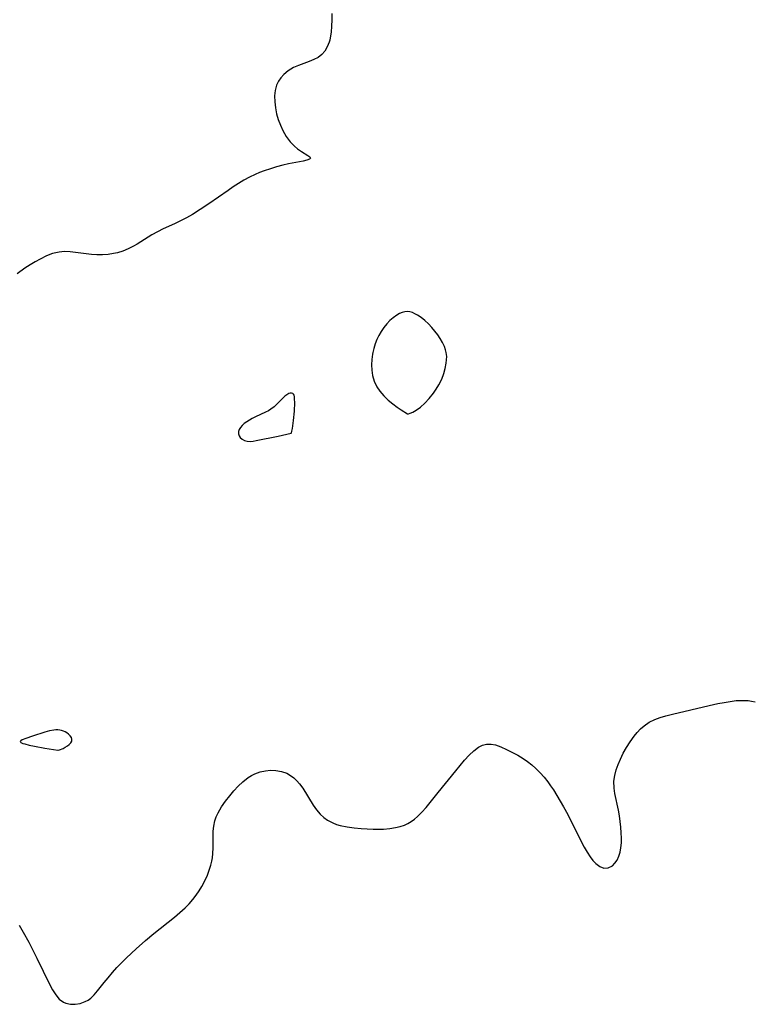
# Model space of a CAD drawing. Header units: metres. Extents: x 1073367 to 1082519, y 1569854 to 1574957.
# Tile 292 of 656: x 1076849 to 1077038, y 1572256 to 1572509. Entities that reach past the tile are written whole.
import ezdxf

# ---------------------------------------------------------------- set-up
doc = ezdxf.new("R2010")
doc.units = ezdxf.units.M
doc.layers.add('CGG_CurvaNivelLidar_v1', color=253, linetype='Continuous', lineweight=30)

msp = doc.modelspace()

# ---------------------------------------------------------------- linework, layer by layer
at = {"layer": 'CGG_CurvaNivelLidar_v1'}
for p, q in [((1076928.9857, 1572509.2933, 70), (1076928.9388, 1572507.6807, 70)), ((1076928.9521, 1572510.9406, 70), (1076928.9857, 1572509.2933, 70)), ((1076928.9388, 1572507.6807, 70), (1076928.8033, 1572506.1192, 70)), ((1076928.4364, 1572504.0673, 70), (1076928.2759, 1572503.4907, 70)), ((1076928.5643, 1572504.6296, 70), (1076928.4364, 1572504.0673, 70)), ((1076928.8033, 1572506.1192, 70), (1076928.5643, 1572504.6296, 70)), ((1076927.8245, 1572502.2961, 70), (1076927.2265, 1572501.232, 70)), ((1076928.2759, 1572503.4907, 70), (1076927.8245, 1572502.2961, 70)), ((1076924.367, 1572499.0436, 70), (1076923.1464, 1572498.5618, 70)), ((1076925.4882, 1572499.6139, 70), (1076924.367, 1572499.0436, 70)), ((1076926.4594, 1572500.334, 70), (1076925.4882, 1572499.6139, 70)), ((1076927.2265, 1572501.232, 70), (1076926.4594, 1572500.334, 70)), ((1076919.1037, 1572496.9736, 70), (1076917.782, 1572496.1768, 70)), ((1076920.3823, 1572497.5535, 70), (1076919.1037, 1572496.9736, 70)), ((1076923.1464, 1572498.5618, 70), (1076920.3823, 1572497.5535, 70)), ((1076915.8708, 1572494.3734, 70), (1076915.2575, 1572493.4519, 70)), ((1076916.6106, 1572495.2062, 70), (1076915.8708, 1572494.3734, 70)), ((1076917.782, 1572496.1768, 70), (1076916.6106, 1572495.2062, 70)), ((1076914.7879, 1572492.4498, 70), (1076914.4271, 1572491.1322, 70)), ((1076915.2575, 1572493.4519, 70), (1076914.7879, 1572492.4498, 70)), ((1076914.4271, 1572491.1322, 70), (1076914.27, 1572489.7344, 70)), ((1076914.27, 1572489.7344, 70), (1076914.2941, 1572488.1512, 70)), ((1076914.2941, 1572488.1512, 70), (1076914.4773, 1572486.6388, 70)), ((1076914.4773, 1572486.6388, 70), (1076914.7923, 1572485.1195, 70)), ((1076914.7923, 1572485.1195, 70), (1076915.221, 1572483.6138, 70)), ((1076915.221, 1572483.6138, 70), (1076915.7423, 1572482.1761, 70)), ((1076915.7423, 1572482.1761, 70), (1076916.3723, 1572480.7976, 70)), ((1076916.3723, 1572480.7976, 70), (1076917.2597, 1572479.2884, 70)), ((1076917.2597, 1572479.2884, 70), (1076918.2746, 1572477.9248, 70)), ((1076918.2746, 1572477.9248, 70), (1076919.3803, 1572476.7426, 70)), ((1076919.3803, 1572476.7426, 70), (1076920.1781, 1572476.0547, 70)), ((1076920.1781, 1572476.0547, 70), (1076921.1619, 1572475.3566, 70)), ((1076921.1619, 1572475.3566, 70), (1076922.836, 1572474.3481, 70)), ((1076922.836, 1572474.3481, 70), (1076923.3553, 1572473.9811, 70)), ((1076923.5285, 1572473.6775, 70), (1076923.2539, 1572473.4098, 70)), ((1076923.3553, 1572473.9811, 70), (1076923.5285, 1572473.6775, 70)), ((1076914.7859, 1572471.4455, 70), (1076913.1986, 1572470.976, 70)), ((1076916.3476, 1572471.8536, 70), (1076914.7859, 1572471.4455, 70)), ((1076917.86, 1572472.2037, 70), (1076916.3476, 1572471.8536, 70)), ((1076921.6218, 1572472.9467, 70), (1076917.86, 1572472.2037, 70)), ((1076922.5865, 1572473.1726, 70), (1076921.6218, 1572472.9467, 70)), ((1076923.2539, 1572473.4098, 70), (1076922.5865, 1572473.1726, 70)), ((1076907.8, 1572468.764, 70), (1076906.3846, 1572467.9814, 70)), ((1076909.2434, 1572469.4751, 70), (1076907.8, 1572468.764, 70)), ((1076910.4176, 1572469.9818, 70), (1076909.2434, 1572469.4751, 70)), ((1076911.6056, 1572470.4377, 70), (1076910.4176, 1572469.9818, 70)), ((1076913.1986, 1572470.976, 70), (1076911.6056, 1572470.4377, 70)), ((1076903.6438, 1572466.276, 70), (1076902.31, 1572465.3798, 70)), ((1076904.9935, 1572467.143, 70), (1076903.6438, 1572466.276, 70)), ((1076906.3846, 1572467.9814, 70), (1076904.9935, 1572467.143, 70)), ((1076902.31, 1572465.3798, 70), (1076897.3479, 1572461.9232, 70)), ((1076897.3479, 1572461.9232, 70), (1076895.1018, 1572460.4404, 70)), ((1076893.1177, 1572459.218, 70), (1076891.5829, 1572458.3452, 70)), ((1076895.1018, 1572460.4404, 70), (1076893.1177, 1572459.218, 70)), ((1076888.4874, 1572456.7937, 70), (1076885.5921, 1572455.5062, 70)), ((1076890.038, 1572457.5346, 70), (1076888.4874, 1572456.7937, 70)), ((1076891.5829, 1572458.3452, 70), (1076890.038, 1572457.5346, 70)), ((1076882.7035, 1572453.9338, 70), (1076878.911, 1572451.5745, 70)), ((1076884.133, 1572454.7548, 70), (1076882.7035, 1572453.9338, 70)), ((1076885.5921, 1572455.5062, 70), (1076884.133, 1572454.7548, 70)), ((1076877.951, 1572451.0124, 70), (1076876.6146, 1572450.333, 70)), ((1076878.911, 1572451.5745, 70), (1076877.951, 1572451.0124, 70)), ((1076855.5461, 1572448.5112, 70), (1076853.9463, 1572447.7292, 70)), ((1076857.158, 1572449.1365, 70), (1076855.5461, 1572448.5112, 70)), ((1076858.7994, 1572449.5314, 70), (1076857.158, 1572449.1365, 70)), ((1076860.2387, 1572449.6411, 70), (1076858.7994, 1572449.5314, 70)), ((1076861.7063, 1572449.5847, 70), (1076860.2387, 1572449.6411, 70)), ((1076862.9973, 1572449.4485, 70), (1076861.7063, 1572449.5847, 70)), ((1076867.1119, 1572448.9142, 70), (1076862.9973, 1572449.4485, 70)), ((1076868.5268, 1572448.8164, 70), (1076867.1119, 1572448.9142, 70)), ((1076869.9762, 1572448.8159, 70), (1076868.5268, 1572448.8164, 70)), ((1076871.4166, 1572448.9185, 70), (1076869.9762, 1572448.8159, 70)), ((1076872.8372, 1572449.123, 70), (1076871.4166, 1572448.9185, 70)), ((1076873.8153, 1572449.3319, 70), (1076872.8372, 1572449.123, 70)), ((1076875.235, 1572449.7658, 70), (1076873.8153, 1572449.3319, 70)), ((1076876.6146, 1572450.333, 70), (1076875.235, 1572449.7658, 70)), ((1076851.392, 1572446.2682, 70), (1076850.0339, 1572445.386, 70)), ((1076852.6664, 1572447.0276, 70), (1076851.392, 1572446.2682, 70)), ((1076853.9463, 1572447.7292, 70), (1076852.6664, 1572447.0276, 70)), ((1076850.0339, 1572445.386, 70), (1076848.0548, 1572443.9469, 70)), ((1076945.6779, 1572433.2854, 70.5), (1076944.7915, 1572432.6352, 70.5)), ((1076946.3817, 1572433.6983, 70.5), (1076945.6779, 1572433.2854, 70.5)), ((1076947.0995, 1572434.0062, 70.5), (1076946.3817, 1572433.6983, 70.5)), ((1076947.771, 1572434.1748, 70.5), (1076947.0995, 1572434.0062, 70.5)), ((1076948.4496, 1572434.2202, 70.5), (1076947.771, 1572434.1748, 70.5)), ((1076949.1013, 1572434.1392, 70.5), (1076948.4496, 1572434.2202, 70.5)), ((1076949.7494, 1572433.9491, 70.5), (1076949.1013, 1572434.1392, 70.5)), ((1076950.3799, 1572433.6722, 70.5), (1076949.7494, 1572433.9491, 70.5)), ((1076951.0061, 1572433.3227, 70.5), (1076950.3799, 1572433.6722, 70.5)), ((1076951.9794, 1572432.6622, 70.5), (1076951.0061, 1572433.3227, 70.5)), ((1076943.1183, 1572431.0223, 70.5), (1076942.3621, 1572430.085, 70.5)), ((1076943.9338, 1572431.8752, 70.5), (1076943.1183, 1572431.0223, 70.5)), ((1076944.7915, 1572432.6352, 70.5), (1076943.9338, 1572431.8752, 70.5)), ((1076952.9372, 1572431.8923, 70.5), (1076951.9794, 1572432.6622, 70.5)), ((1076953.8681, 1572431.0354, 70.5), (1076952.9372, 1572431.8923, 70.5)), ((1076954.7575, 1572430.1053, 70.5), (1076953.8681, 1572431.0354, 70.5)), ((1076941.1178, 1572428.0742, 70.5), (1076940.5961, 1572426.9955, 70.5)), ((1076941.7058, 1572429.1087, 70.5), (1076941.1178, 1572428.0742, 70.5)), ((1076942.3621, 1572430.085, 70.5), (1076941.7058, 1572429.1087, 70.5)), ((1076955.5236, 1572429.1955, 70.5), (1076954.7575, 1572430.1053, 70.5)), ((1076956.2361, 1572428.2435, 70.5), (1076955.5236, 1572429.1955, 70.5)), ((1076956.8876, 1572427.2592, 70.5), (1076956.2361, 1572428.2435, 70.5)), ((1076940.1434, 1572425.883, 70.5), (1076939.768, 1572424.7442, 70.5)), ((1076940.5961, 1572426.9955, 70.5), (1076940.1434, 1572425.883, 70.5)), ((1076957.4655, 1572426.25, 70.5), (1076956.8876, 1572427.2592, 70.5)), ((1076957.9512, 1572425.2204, 70.5), (1076957.4655, 1572426.25, 70.5)), ((1076939.4225, 1572423.2312, 70.5), (1076939.2628, 1572421.872, 70.5)), ((1076939.5139, 1572423.724, 70.5), (1076939.4225, 1572423.2312, 70.5)), ((1076939.768, 1572424.7442, 70.5), (1076939.5139, 1572423.724, 70.5)), ((1076958.2549, 1572424.3828, 70.5), (1076957.9512, 1572425.2204, 70.5)), ((1076958.4356, 1572423.6613, 70.5), (1076958.2549, 1572424.3828, 70.5)), ((1076958.554, 1572422.6328, 70.5), (1076958.4356, 1572423.6613, 70.5)), ((1076939.2628, 1572421.872, 70.5), (1076939.218, 1572420.5028, 70.5)), ((1076939.218, 1572420.5028, 70.5), (1076939.2771, 1572419.1377, 70.5)), ((1076958.1784, 1572419.5993, 70.5), (1076958.4366, 1572420.9127, 70.5)), ((1076958.4366, 1572420.9127, 70.5), (1076958.5362, 1572421.777, 70.5)), ((1076958.5362, 1572421.777, 70.5), (1076958.554, 1572422.6328, 70.5)), ((1076939.2771, 1572419.1377, 70.5), (1076939.4568, 1572417.774, 70.5)), ((1076957.2768, 1572416.8557, 70.5), (1076957.816, 1572418.2726, 70.5)), ((1076957.816, 1572418.2726, 70.5), (1076958.1784, 1572419.5993, 70.5)), ((1076939.4568, 1572417.774, 70.5), (1076939.8868, 1572416.321, 70.5)), ((1076939.8868, 1572416.321, 70.5), (1076940.5962, 1572414.8389, 70.5)), ((1076956.5061, 1572415.3305, 70.5), (1076957.2768, 1572416.8557, 70.5)), ((1076917.4018, 1572412.8287, 70.5), (1076916.8766, 1572412.4255, 70.5)), ((1076917.9348, 1572413.1216, 70.5), (1076917.4018, 1572412.8287, 70.5)), ((1076918.2657, 1572413.2264, 70.5), (1076917.9348, 1572413.1216, 70.5)), ((1076918.6359, 1572413.2484, 70.5), (1076918.2657, 1572413.2264, 70.5)), ((1076918.9274, 1572413.1634, 70.5), (1076918.6359, 1572413.2484, 70.5)), ((1076919.1464, 1572412.9858, 70.5), (1076918.9274, 1572413.1634, 70.5)), ((1076919.2825, 1572412.721, 70.5), (1076919.1464, 1572412.9858, 70.5)), ((1076940.5962, 1572414.8389, 70.5), (1076941.3463, 1572413.7126, 70.5)), ((1076941.3463, 1572413.7126, 70.5), (1076942.3702, 1572412.5227, 70.5)), ((1076954.0655, 1572411.8884, 70.5), (1076955.1414, 1572413.2286, 70.5)), ((1076955.1414, 1572413.2286, 70.5), (1076955.8633, 1572414.271, 70.5)), ((1076955.8633, 1572414.271, 70.5), (1076956.5061, 1572415.3305, 70.5)), ((1076916.3448, 1572411.9401, 70.5), (1076914.1435, 1572409.738, 70.5)), ((1076916.8766, 1572412.4255, 70.5), (1076916.3448, 1572411.9401, 70.5)), ((1076919.3612, 1572412.374, 70.5), (1076919.2825, 1572412.721, 70.5)), ((1076919.3592, 1572408.5571, 70.5), (1076919.4384, 1572410.8154, 70.5)), ((1076919.4223, 1572411.717, 70.5), (1076919.3612, 1572412.374, 70.5)), ((1076919.4384, 1572410.8154, 70.5), (1076919.4223, 1572411.717, 70.5)), ((1076942.3702, 1572412.5227, 70.5), (1076943.5107, 1572411.4381, 70.5)), ((1076943.5107, 1572411.4381, 70.5), (1076944.6889, 1572410.471, 70.5)), ((1076944.6889, 1572410.471, 70.5), (1076945.8282, 1572409.6345, 70.5)), ((1076951.7761, 1572409.6535, 70.5), (1076952.9251, 1572410.6802, 70.5)), ((1076952.9251, 1572410.6802, 70.5), (1076954.0655, 1572411.8884, 70.5)), ((1076911.9307, 1572408.2982, 70.5), (1076909.3417, 1572407.1432, 70.5)), ((1076912.7322, 1572408.7067, 70.5), (1076911.9307, 1572408.2982, 70.5)), ((1076913.3212, 1572409.0667, 70.5), (1076912.7322, 1572408.7067, 70.5)), ((1076914.1435, 1572409.738, 70.5), (1076913.3212, 1572409.0667, 70.5)), ((1076919.1622, 1572406.1499, 70.5), (1076919.3592, 1572408.5571, 70.5)), ((1076945.8282, 1572409.6345, 70.5), (1076946.8535, 1572408.9434, 70.5)), ((1076946.8535, 1572408.9434, 70.5), (1076948.5, 1572407.9238, 70.5)), ((1076948.5, 1572407.9238, 70.5), (1076948.6762, 1572407.9051, 70.5)), ((1076948.6762, 1572407.9051, 70.5), (1076949.1432, 1572408.0512, 70.5)), ((1076949.1432, 1572408.0512, 70.5), (1076949.8331, 1572408.3633, 70.5)), ((1076949.8331, 1572408.3633, 70.5), (1076950.6784, 1572408.8519, 70.5)), ((1076950.6784, 1572408.8519, 70.5), (1076951.7761, 1572409.6535, 70.5)), ((1076906.4766, 1572405.4089, 70.5), (1076905.9302, 1572404.9158, 70.5)), ((1076907.0965, 1572405.8775, 70.5), (1076906.4766, 1572405.4089, 70.5)), ((1076907.771, 1572406.3165, 70.5), (1076907.0965, 1572405.8775, 70.5)), ((1076908.4872, 1572406.7223, 70.5), (1076907.771, 1572406.3165, 70.5)), ((1076909.3417, 1572407.1432, 70.5), (1076908.4872, 1572406.7223, 70.5)), ((1076918.8808, 1572404.1211, 70.5), (1076919.1622, 1572406.1499, 70.5)), ((1076905.1384, 1572403.8758, 70.5), (1076904.9554, 1572403.3412, 70.5)), ((1076904.9554, 1572403.3412, 70.5), (1076904.9589, 1572402.8005, 70.5)), ((1076904.9589, 1572402.8005, 70.5), (1076905.1312, 1572402.2804, 70.5)), ((1076905.4753, 1572404.4027, 70.5), (1076905.1384, 1572403.8758, 70.5)), ((1076905.9302, 1572404.9158, 70.5), (1076905.4753, 1572404.4027, 70.5)), ((1076915.196, 1572402.1828, 70.5), (1076918.5, 1572402.9135, 70.5)), ((1076918.5, 1572402.9135, 70.5), (1076918.5333, 1572402.9086, 70.5)), ((1076918.5333, 1572402.9086, 70.5), (1076918.5797, 1572402.9794, 70.5)), ((1076918.5797, 1572402.9794, 70.5), (1076918.7255, 1572403.41, 70.5)), ((1076918.7255, 1572403.41, 70.5), (1076918.8808, 1572404.1211, 70.5)), ((1076905.1312, 1572402.2804, 70.5), (1076905.4459, 1572401.8057, 70.5)), ((1076905.4459, 1572401.8057, 70.5), (1076905.8863, 1572401.4059, 70.5)), ((1076905.8863, 1572401.4059, 70.5), (1076906.5108, 1572401.0802, 70.5)), ((1076906.5108, 1572401.0802, 70.5), (1076907.2393, 1572400.8841, 70.5)), ((1076907.2393, 1572400.8841, 70.5), (1076908.0372, 1572400.8197, 70.5)), ((1076908.0372, 1572400.8197, 70.5), (1076908.7352, 1572400.8688, 70.5)), ((1076908.7352, 1572400.8688, 70.5), (1076909.5501, 1572401.0028, 70.5)), ((1076909.5501, 1572401.0028, 70.5), (1076915.196, 1572402.1828, 70.5)), ((1077016.6378, 1572330.6408, 70), (1077026.0992, 1572332.8475, 70)), ((1077026.0992, 1572332.8475, 70), (1077028.3489, 1572333.3437, 70)), ((1077028.3489, 1572333.3437, 70), (1077029.9342, 1572333.6575, 70)), ((1077029.9342, 1572333.6575, 70), (1077031.5096, 1572333.9221, 70)), ((1077031.5096, 1572333.9221, 70), (1077033.0651, 1572334.1102, 70)), ((1077033.0651, 1572334.1102, 70), (1077034.5955, 1572334.1902, 70)), ((1077034.5955, 1572334.1902, 70), (1077036.094, 1572334.1237, 70)), ((1077036.094, 1572334.1237, 70), (1077037.0028, 1572333.9898, 70)), ((1077037.0028, 1572333.9898, 70), (1077037.8922, 1572333.7762, 70)), ((1077010.6575, 1572328.5384, 70), (1077012.0579, 1572329.2402, 70)), ((1077012.0579, 1572329.2402, 70), (1077013.47, 1572329.7653, 70)), ((1077013.47, 1572329.7653, 70), (1077014.9434, 1572330.202, 70)), ((1077014.9434, 1572330.202, 70), (1077016.6378, 1572330.6408, 70)), ((1077007.5865, 1572325.9506, 70), (1077008.442, 1572326.8554, 70)), ((1077008.442, 1572326.8554, 70), (1077009.3697, 1572327.6684, 70)), ((1077009.3697, 1572327.6684, 70), (1077010.6575, 1572328.5384, 70)), ((1076850.2177, 1572324.393, 70.5), (1076849.3026, 1572323.9925, 70.5)), ((1076851.9735, 1572325.0018, 70.5), (1076850.2177, 1572324.393, 70.5)), ((1076855.1862, 1572325.9985, 70.5), (1076851.9735, 1572325.0018, 70.5)), ((1076856.3744, 1572326.3238, 70.5), (1076855.1862, 1572325.9985, 70.5)), ((1076857.448, 1572326.5457, 70.5), (1076856.3744, 1572326.3238, 70.5)), ((1076857.9757, 1572326.6035, 70.5), (1076857.448, 1572326.5457, 70.5)), ((1076858.4951, 1572326.6075, 70.5), (1076857.9757, 1572326.6035, 70.5)), ((1076858.9891, 1572326.5477, 70.5), (1076858.4951, 1572326.6075, 70.5)), ((1076859.4705, 1572326.4314, 70.5), (1076858.9891, 1572326.5477, 70.5)), ((1076859.9359, 1572326.2668, 70.5), (1076859.4705, 1572326.4314, 70.5)), ((1076860.3803, 1572326.0597, 70.5), (1076859.9359, 1572326.2668, 70.5)), ((1076860.7969, 1572325.813, 70.5), (1076860.3803, 1572326.0597, 70.5)), ((1076861.2583, 1572325.4612, 70.5), (1076860.7969, 1572325.813, 70.5)), ((1076861.6565, 1572325.0696, 70.5), (1076861.2583, 1572325.4612, 70.5)), ((1076861.9726, 1572324.6504, 70.5), (1076861.6565, 1572325.0696, 70.5)), ((1076862.1285, 1572324.1795, 70.5), (1076861.9726, 1572324.6504, 70.5)), ((1076862.0661, 1572323.6791, 70.5), (1076862.1285, 1572324.1795, 70.5)), ((1077005.741, 1572323.4923, 70), (1077006.7906, 1572324.9733, 70)), ((1077006.7906, 1572324.9733, 70), (1077007.5865, 1572325.9506, 70)), ((1076848.8746, 1572323.6718, 70.5), (1076848.8336, 1572323.5705, 70.5)), ((1076848.8336, 1572323.5705, 70.5), (1076848.8546, 1572323.4789, 70.5)), ((1076848.8546, 1572323.4789, 70.5), (1076849.004, 1572323.3337, 70.5)), ((1076848.9732, 1572323.7769, 70.5), (1076848.8746, 1572323.6718, 70.5)), ((1076849.3026, 1572323.9925, 70.5), (1076848.9732, 1572323.7769, 70.5)), ((1076849.004, 1572323.3337, 70.5), (1076849.4878, 1572323.1133, 70.5)), ((1076849.4878, 1572323.1133, 70.5), (1076849.9573, 1572322.966, 70.5)), ((1076849.9573, 1572322.966, 70.5), (1076851.0939, 1572322.6847, 70.5)), ((1076851.0939, 1572322.6847, 70.5), (1076852.4844, 1572322.3976, 70.5)), ((1076852.4844, 1572322.3976, 70.5), (1076855.1768, 1572321.9094, 70.5)), ((1076855.1768, 1572321.9094, 70.5), (1076858.5, 1572321.3931, 70.5)), ((1076858.9018, 1572321.4689, 70.5), (1076859.853, 1572321.8428, 70.5)), ((1076859.853, 1572321.8428, 70.5), (1076860.3999, 1572322.1264, 70.5)), ((1076860.3999, 1572322.1264, 70.5), (1076860.9396, 1572322.4633, 70.5)), ((1076860.9396, 1572322.4633, 70.5), (1076861.4278, 1572322.8423, 70.5)), ((1076861.4278, 1572322.8423, 70.5), (1076861.8189, 1572323.2516, 70.5)), ((1076861.8189, 1572323.2516, 70.5), (1076862.0661, 1572323.6791, 70.5)), ((1076965.5305, 1572321.2276, 70), (1076966.7456, 1572322.1449, 70)), ((1076966.7456, 1572322.1449, 70), (1076967.722, 1572322.6569, 70)), ((1076967.722, 1572322.6569, 70), (1076968.8285, 1572322.9438, 70)), ((1076968.8285, 1572322.9438, 70), (1076969.97, 1572322.9268, 70)), ((1076969.97, 1572322.9268, 70), (1076971.0604, 1572322.7039, 70)), ((1076971.0604, 1572322.7039, 70), (1076972.4924, 1572322.215, 70)), ((1076972.4924, 1572322.215, 70), (1076973.9688, 1572321.5624, 70)), ((1077003.9932, 1572320.5635, 70), (1077004.8339, 1572322.0499, 70)), ((1077004.8339, 1572322.0499, 70), (1077005.741, 1572323.4923, 70)), ((1076858.5, 1572321.3931, 70.5), (1076858.6018, 1572321.3912, 70.5)), ((1076858.6018, 1572321.3912, 70.5), (1076858.9018, 1572321.4689, 70.5)), ((1076963.1528, 1572318.811, 70), (1076964.3367, 1572320.0947, 70)), ((1076964.3367, 1572320.0947, 70), (1076965.5305, 1572321.2276, 70)), ((1076973.9688, 1572321.5624, 70), (1076975.478, 1572320.8035, 70)), ((1076975.478, 1572320.8035, 70), (1076976.8384, 1572320.0656, 70)), ((1076976.8384, 1572320.0656, 70), (1076978.1877, 1572319.25, 70)), ((1076978.1877, 1572319.25, 70), (1076979.3273, 1572318.4587, 70)), ((1077003.2303, 1572319.0462, 70), (1077003.9932, 1572320.5635, 70)), ((1076960.8715, 1572316.0856, 70), (1076963.1528, 1572318.811, 70)), ((1076979.3273, 1572318.4587, 70), (1076980.4312, 1572317.591, 70)), ((1076980.4312, 1572317.591, 70), (1076981.493, 1572316.6519, 70)), ((1076981.493, 1572316.6519, 70), (1076982.5663, 1572315.5813, 70)), ((1077002.1534, 1572316.3442, 70), (1077002.6433, 1572317.7028, 70)), ((1077002.6433, 1572317.7028, 70), (1077003.2303, 1572319.0462, 70)), ((1076906.0581, 1572313.2066, 70), (1076907.4638, 1572314.3233, 70)), ((1076907.4638, 1572314.3233, 70), (1076908.3065, 1572314.8628, 70)), ((1076908.3065, 1572314.8628, 70), (1076909.1826, 1572315.3158, 70)), ((1076909.1826, 1572315.3158, 70), (1076910.5168, 1572315.7997, 70)), ((1076910.5168, 1572315.7997, 70), (1076911.8983, 1572316.0918, 70)), ((1076911.8983, 1572316.0918, 70), (1076913.2373, 1572316.2061, 70)), ((1076913.2373, 1572316.2061, 70), (1076914.5697, 1572316.1597, 70)), ((1076914.5697, 1572316.1597, 70), (1076916.0215, 1572315.9068, 70)), ((1076916.0215, 1572315.9068, 70), (1076917.3995, 1572315.4191, 70)), ((1076917.3995, 1572315.4191, 70), (1076918.3453, 1572314.8952, 70)), ((1076918.3453, 1572314.8952, 70), (1076919.2239, 1572314.2403, 70)), ((1076919.2239, 1572314.2403, 70), (1076919.9855, 1572313.5162, 70)), ((1076956.386, 1572310.5096, 70), (1076960.8715, 1572316.0856, 70)), ((1076982.5663, 1572315.5813, 70), (1076983.5844, 1572314.4438, 70)), ((1076983.5844, 1572314.4438, 70), (1076984.5457, 1572313.2474, 70)), ((1077001.5718, 1572313.361, 70), (1077001.7672, 1572314.8621, 70)), ((1077001.7672, 1572314.8621, 70), (1077002.1534, 1572316.3442, 70)), ((1076903.8171, 1572310.8982, 70), (1076904.9089, 1572312.0957, 70)), ((1076904.9089, 1572312.0957, 70), (1076906.0581, 1572313.2066, 70)), ((1076919.9855, 1572313.5162, 70), (1076920.6863, 1572312.7058, 70)), ((1076920.6863, 1572312.7058, 70), (1076921.4957, 1572311.5868, 70)), ((1076921.4957, 1572311.5868, 70), (1076924.1891, 1572307.2103, 70)), ((1076984.5457, 1572313.2474, 70), (1076985.289, 1572312.229, 70)), ((1076985.289, 1572312.229, 70), (1076985.9972, 1572311.1819, 70)), ((1077001.6193, 1572311.625, 70), (1077001.5718, 1572313.361, 70)), ((1077001.8197, 1572310.2123, 70), (1077001.6193, 1572311.625, 70)), ((1076901.6535, 1572308.226, 70), (1076902.77, 1572309.6495, 70)), ((1076902.77, 1572309.6495, 70), (1076903.8171, 1572310.8982, 70)), ((1076953.2222, 1572306.6554, 70), (1076956.386, 1572310.5096, 70)), ((1076985.9972, 1572311.1819, 70), (1076986.9089, 1572309.7309, 70)), ((1076986.9089, 1572309.7309, 70), (1076988.625, 1572306.7779, 70)), ((1077002.7141, 1572305.8992, 70), (1077001.8197, 1572310.2123, 70)), ((1076899.7417, 1572305.2622, 70), (1076900.6264, 1572306.7681, 70)), ((1076900.6264, 1572306.7681, 70), (1076901.6535, 1572308.226, 70)), ((1076924.1891, 1572307.2103, 70), (1076925.0486, 1572306.0036, 70)), ((1076952.1425, 1572305.4339, 70), (1076953.2222, 1572306.6554, 70)), ((1076988.625, 1572306.7779, 70), (1076989.7022, 1572304.8101, 70)), ((1076898.9064, 1572303.1835, 70), (1076899.2681, 1572304.2365, 70)), ((1076899.2681, 1572304.2365, 70), (1076899.7417, 1572305.2622, 70)), ((1076925.0486, 1572306.0036, 70), (1076926.003, 1572304.899, 70)), ((1076926.003, 1572304.899, 70), (1076926.8926, 1572304.0855, 70)), ((1076926.8926, 1572304.0855, 70), (1076927.8673, 1572303.3838, 70)), ((1076950.2446, 1572303.6425, 70), (1076951.0175, 1572304.3069, 70)), ((1076951.0175, 1572304.3069, 70), (1076952.1425, 1572305.4339, 70)), ((1076989.7022, 1572304.8101, 70), (1076992.2913, 1572299.5605, 70)), ((1077002.9763, 1572304.4513, 70), (1077002.7141, 1572305.8992, 70)), ((1077003.1958, 1572302.9952, 70), (1077002.9763, 1572304.4513, 70)), ((1076898.4902, 1572300.5194, 70), (1076898.6263, 1572301.8578, 70)), ((1076898.6263, 1572301.8578, 70), (1076898.9064, 1572303.1835, 70)), ((1076927.8673, 1572303.3838, 70), (1076929.2663, 1572302.6448, 70)), ((1076929.2663, 1572302.6448, 70), (1076930.1954, 1572302.284, 70)), ((1076930.1954, 1572302.284, 70), (1076931.1599, 1572301.9895, 70)), ((1076931.1599, 1572301.9895, 70), (1076932.9086, 1572301.6062, 70)), ((1076932.9086, 1572301.6062, 70), (1076934.7177, 1572301.3486, 70)), ((1076943.8798, 1572301.207, 70), (1076945.4034, 1572301.4402, 70)), ((1076945.4034, 1572301.4402, 70), (1076946.5764, 1572301.7215, 70)), ((1076946.5764, 1572301.7215, 70), (1076947.7018, 1572302.1135, 70)), ((1076947.7018, 1572302.1135, 70), (1076948.5884, 1572302.5369, 70)), ((1076948.5884, 1572302.5369, 70), (1076949.4342, 1572303.0476, 70)), ((1076949.4342, 1572303.0476, 70), (1076950.2446, 1572303.6425, 70)), ((1077003.3595, 1572301.5588, 70), (1077003.1958, 1572302.9952, 70)), ((1077003.4659, 1572300.1358, 70), (1077003.3595, 1572301.5588, 70)), ((1076898.4352, 1572296.2877, 70), (1076898.4439, 1572299.1553, 70)), ((1076898.4439, 1572299.1553, 70), (1076898.4902, 1572300.5194, 70)), ((1076934.7177, 1572301.3486, 70), (1076936.5639, 1572301.1802, 70)), ((1076936.5639, 1572301.1802, 70), (1076939.5901, 1572301.0405, 70)), ((1076939.5901, 1572301.0405, 70), (1076940.7175, 1572301.0323, 70)), ((1076940.7175, 1572301.0323, 70), (1076942.313, 1572301.0783, 70)), ((1076942.313, 1572301.0783, 70), (1076943.8798, 1572301.207, 70)), ((1076992.2913, 1572299.5605, 70), (1076993.9284, 1572296.405, 70)), ((1077003.51, 1572298.7397, 70), (1077003.4659, 1572300.1358, 70)), ((1076898.3698, 1572294.7971, 70), (1076898.4352, 1572296.2877, 70)), ((1076993.9284, 1572296.405, 70), (1076994.6602, 1572295.108, 70)), ((1077003.1889, 1572295.1275, 70), (1077003.3865, 1572296.2859, 70)), ((1077003.3865, 1572296.2859, 70), (1077003.4882, 1572297.5155, 70)), ((1077003.4882, 1572297.5155, 70), (1077003.51, 1572298.7397, 70)), ((1076898.2494, 1572293.6924, 70), (1076898.3698, 1572294.7971, 70)), ((1076994.6602, 1572295.108, 70), (1076995.4259, 1572293.9147, 70)), ((1076995.4259, 1572293.9147, 70), (1076996.1367, 1572292.9894, 70)), ((1077002.4229, 1572293.0931, 70), (1077002.8773, 1572294.0631, 70)), ((1077002.8773, 1572294.0631, 70), (1077003.1889, 1572295.1275, 70)), ((1076897.5496, 1572290.7247, 70), (1076897.8522, 1572291.7501, 70)), ((1076897.8522, 1572291.7501, 70), (1076898.0936, 1572292.7864, 70)), ((1076898.0936, 1572292.7864, 70), (1076898.2494, 1572293.6924, 70)), ((1076996.1367, 1572292.9894, 70), (1076996.8866, 1572292.2025, 70)), ((1076996.8866, 1572292.2025, 70), (1076997.9187, 1572291.4353, 70)), ((1076997.9187, 1572291.4353, 70), (1076998.9865, 1572291.0426, 70)), ((1077000.1145, 1572291.1124, 70), (1077001.1686, 1572291.6352, 70)), ((1077001.1686, 1572291.6352, 70), (1077001.8473, 1572292.274, 70)), ((1077001.8473, 1572292.274, 70), (1077002.4229, 1572293.0931, 70)), ((1076896.321, 1572287.7275, 70), (1076896.9908, 1572289.2096, 70)), ((1076896.9908, 1572289.2096, 70), (1076897.5496, 1572290.7247, 70)), ((1076998.9865, 1572291.0426, 70), (1077000.1145, 1572291.1124, 70)), ((1076894.8639, 1572285.1599, 70), (1076895.5513, 1572286.2843, 70)), ((1076895.5513, 1572286.2843, 70), (1076896.321, 1572287.7275, 70)), ((1076893.2138, 1572282.9431, 70), (1076894.1106, 1572284.0733, 70)), ((1076894.1106, 1572284.0733, 70), (1076894.8639, 1572285.1599, 70)), ((1076891.2148, 1572280.8249, 70), (1076892.245, 1572281.8617, 70)), ((1076892.245, 1572281.8617, 70), (1076893.2138, 1572282.9431, 70)), ((1076888.4799, 1572278.4241, 70), (1076889.8756, 1572279.6028, 70)), ((1076889.8756, 1572279.6028, 70), (1076891.2148, 1572280.8249, 70)), ((1076848.5202, 1572276.3109, 70), (1076849.5984, 1572274.5575, 70)), ((1076883.2013, 1572274.1918, 70), (1076888.4799, 1572278.4241, 70)), ((1076849.5984, 1572274.5575, 70), (1076851.0536, 1572271.9437, 70)), ((1076881.0528, 1572272.4064, 70), (1076883.2013, 1572274.1918, 70)), ((1076851.0536, 1572271.9437, 70), (1076853.1099, 1572267.9006, 70)), ((1076878.6298, 1572270.283, 70), (1076881.0528, 1572272.4064, 70)), ((1076876.14, 1572267.9582, 70), (1076878.6298, 1572270.283, 70)), ((1076853.1099, 1572267.9006, 70), (1076856.3447, 1572261.1523, 70)), ((1076873.7104, 1572265.4706, 70), (1076874.9408, 1572266.7653, 70)), ((1076874.9408, 1572266.7653, 70), (1076876.14, 1572267.9582, 70)), ((1076871.409, 1572262.8349, 70), (1076872.5314, 1572264.1571, 70)), ((1076872.5314, 1572264.1571, 70), (1076873.7104, 1572265.4706, 70)), ((1076856.3447, 1572261.1523, 70), (1076857.1232, 1572259.7152, 70)), ((1076868.7376, 1572259.4244, 70), (1076870.4266, 1572261.61, 70)), ((1076870.4266, 1572261.61, 70), (1076871.409, 1572262.8349, 70)), ((1076857.1232, 1572259.7152, 70), (1076857.9563, 1572258.426, 70)), ((1076857.9563, 1572258.426, 70), (1076858.8737, 1572257.3445, 70)), ((1076866.9673, 1572257.592, 70), (1076867.8824, 1572258.4417, 70)), ((1076867.8824, 1572258.4417, 70), (1076868.7376, 1572259.4244, 70)), ((1076858.8737, 1572257.3445, 70), (1076859.9102, 1572256.5468, 70)), ((1076859.9102, 1572256.5468, 70), (1076860.5596, 1572256.2518, 70)), ((1076860.5596, 1572256.2518, 70), (1076861.7431, 1572255.9897, 70)), ((1076861.7431, 1572255.9897, 70), (1076862.9916, 1572255.988, 70)), ((1076862.9916, 1572255.988, 70), (1076864.2586, 1572256.2206, 70)), ((1076864.2586, 1572256.2206, 70), (1076865.4988, 1572256.6783, 70)), ((1076865.4988, 1572256.6783, 70), (1076866.2534, 1572257.0883, 70)), ((1076866.2534, 1572257.0883, 70), (1076866.9673, 1572257.592, 70))]:
    msp.add_line(p, q, dxfattribs=at)

doc.saveas('drawing.dxf')
